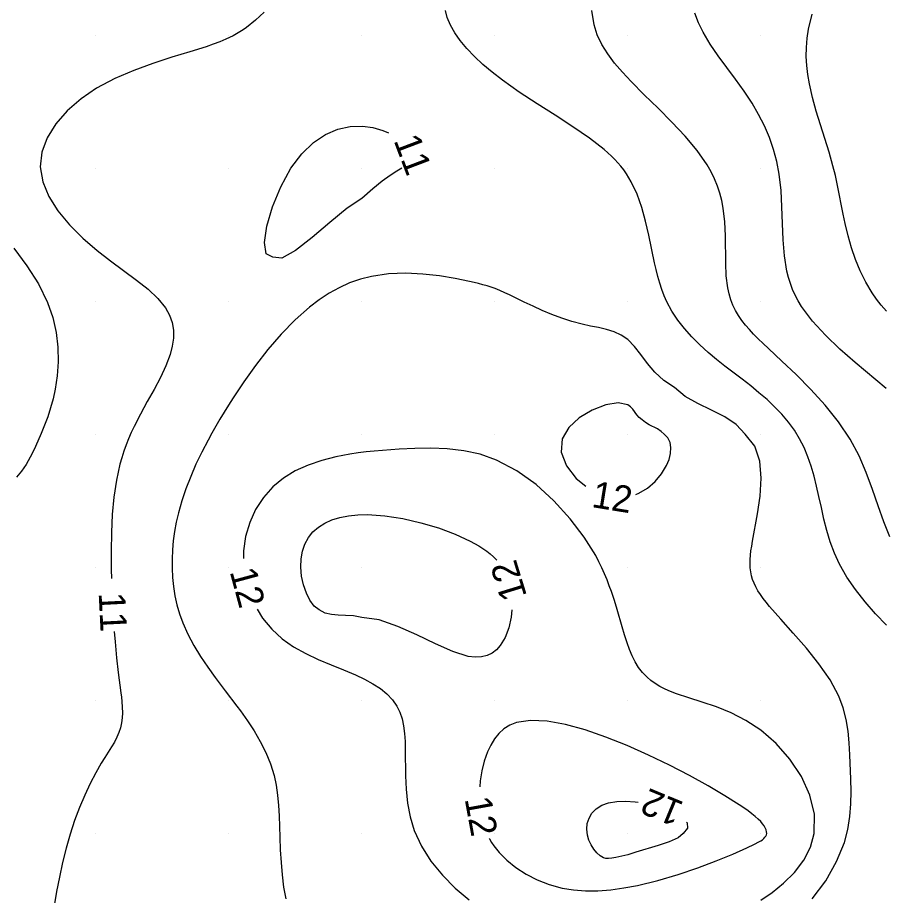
# Model space of a CAD drawing. Extents: x 2602990 to 2605851, y 618069 to 619180.
# Drawn here: x 2603374.1 to 2603439.3, y 618255.3 to 618321.3 of the extents above; entities that cross this region are included whole.
import ezdxf

# ---------------------------------------------------------------- set-up
doc = ezdxf.new("R2010")
doc.units = 0
for name, color, linetype in [('DTM Contours Major', 7, 'Continuous'), ('DTM Contours Major Text', 7, 'Continuous'), ('DTM Contours Minor', 7, 'Continuous'), ('DTM Contours Minor Text', 7, 'Continuous'), ('Exist DTM QL2 LIDAR Elevation Point', 7, 'Continuous')]:
    doc.layers.add(name, color=color, linetype=linetype)

msp = doc.modelspace()

# ---------------------------------------------------------------- linework, layer by layer
at = {"layer": 'DTM Contours Major'}
for points in [[(2603396.798, 618276.798), (2603396.428, 618277.084), (2603396.104, 618277.52), (2603395.832, 618278.068), (2603395.621, 618278.689), (2603395.478, 618279.346), (2603395.413, 618280), (2603395.432, 618280.631), (2603395.536, 618281.216), (2603395.721, 618281.752), (2603395.986, 618282.235), (2603396.327, 618282.661), (2603396.74, 618283.028), (2603397.216, 618283.328), (2603397.754, 618283.568), (2603398.351, 618283.75), (2603399, 618283.874), (2603399.697, 618283.944), (2603400.438, 618283.96), (2603401.731, 618283.875), (2603403.081, 618283.667), (2603404.442, 618283.356), (2603405.769, 618282.958), (2603407.017, 618282.492), (2603408.139, 618281.976), (2603408.482, 618281.793), (2603408.805, 618281.606), (2603409.109, 618281.413), (2603409.392, 618281.212), (2603409.656, 618281.003), (2603409.901, 618280.784), (2603410.144, 618280.529)], [(2603411.282, 618276.811), (2603411.236, 618276.255), (2603411.062, 618275.453), (2603410.787, 618274.727), (2603410.416, 618274.113), (2603410.126, 618273.794), (2603409.795, 618273.543), (2603409.421, 618273.363), (2603409, 618273.26), (2603408.532, 618273.238), (2603408.012, 618273.301), (2603406.85, 618273.665), (2603405.54, 618274.248), (2603404.142, 618274.923), (2603402.714, 618275.563), (2603401.314, 618276.04), (2603400, 618276.226), (2603399.366, 618276.345), (2603398.774, 618276.388), (2603398.222, 618276.404), (2603397.711, 618276.444), (2603397.236, 618276.559), (2603396.798, 618276.798)], [(2603430.455, 618260), (2603430.442, 618260.125), (2603430.403, 618260.261), (2603430.339, 618260.406), (2603430.25, 618260.558), (2603430.137, 618260.717), (2603430, 618260.879), (2603429.809, 618261.073), (2603429.586, 618261.272), (2603429.332, 618261.477), (2603429.047, 618261.69), (2603428.733, 618261.911), (2603428.39, 618262.142), (2603427.309, 618262.827), (2603426.051, 618263.57), (2603424.652, 618264.344), (2603423.147, 618265.125), (2603421.571, 618265.885), (2603419.958, 618266.599), (2603418.36, 618267.236), (2603416.799, 618267.772), (2603415.31, 618268.179), (2603413.93, 618268.427), (2603412.696, 618268.486), (2603411.645, 618268.326), (2603411.132, 618268.124), (2603410.686, 618267.846), (2603410.302, 618267.5), (2603409.973, 618267.094), (2603409.694, 618266.635), (2603409.459, 618266.132), (2603409.215, 618265.437), (2603409.033, 618264.7), (2603408.912, 618263.937), (2603408.878, 618263.489)], [(2603409.585, 618259.61), (2603409.594, 618259.591), (2603409.755, 618259.325), (2603409.932, 618259.064), (2603410.127, 618258.809), (2603410.339, 618258.558), (2603410.92, 618257.973), (2603411.594, 618257.425), (2603412.354, 618256.928), (2603413.19, 618256.496), (2603414.094, 618256.144), (2603415.059, 618255.885), (2603415.923, 618255.747), (2603416.822, 618255.684), (2603417.755, 618255.69), (2603418.721, 618255.763), (2603419.716, 618255.897), (2603420.739, 618256.089), (2603422.263, 618256.46), (2603423.792, 618256.912), (2603425.275, 618257.413), (2603426.663, 618257.934), (2603427.905, 618258.441), (2603428.951, 618258.904), (2603429.538, 618259.185), (2603429.861, 618259.353), (2603430, 618259.43), (2603430.124, 618259.525), (2603430.229, 618259.616), (2603430.314, 618259.707), (2603430.38, 618259.8), (2603430.427, 618259.896), (2603430.455, 618260)]]:
    msp.add_lwpolyline(points, dxfattribs=at)
at = {"layer": 'DTM Contours Minor'}
for points in [[(2603392.653, 618321.731), (2603392.005, 618321.123), (2603391.334, 618320.591), (2603391.089, 618320.42), (2603390.84, 618320.259), (2603390.586, 618320.107), (2603390.326, 618319.963), (2603390.059, 618319.827), (2603389.783, 618319.697), (2603389.554, 618319.598), (2603389.318, 618319.502), (2603388.825, 618319.318), (2603388.299, 618319.139), (2603387.067, 618318.753), (2603385.715, 618318.343), (2603384.292, 618317.886), (2603382.844, 618317.36), (2603381.417, 618316.745), (2603380.059, 618316.017), (2603378.885, 618315.217), (2603377.85, 618314.318), (2603376.99, 618313.339), (2603376.34, 618312.298), (2603375.936, 618311.214), (2603375.816, 618310.108), (2603376.002, 618308.989), (2603376.462, 618307.88), (2603377.15, 618306.793), (2603378.017, 618305.744), (2603379.016, 618304.746), (2603380.098, 618303.812), (2603381.11, 618303.03), (2603383.065, 618301.594), (2603383.931, 618300.906), (2603384.67, 618300.217), (2603385.243, 618299.51), (2603385.541, 618298.967), (2603385.734, 618298.406), (2603385.829, 618297.827), (2603385.831, 618297.232), (2603385.749, 618296.621), (2603385.589, 618295.995), (2603385.27, 618295.143), (2603384.857, 618294.268), (2603384.379, 618293.372), (2603383.868, 618292.457), (2603383.355, 618291.525), (2603382.869, 618290.578), (2603382.656, 618290.124), (2603382.458, 618289.666), (2603382.273, 618289.2), (2603382.103, 618288.726), (2603381.948, 618288.241), (2603381.808, 618287.744), (2603381.546, 618286.544), (2603381.36, 618285.279), (2603381.238, 618283.962), (2603381.172, 618282.607), (2603381.15, 618281.225), (2603381.162, 618279.831), (2603381.181, 618279.159)], [(2603439.469, 618275.64), (2603438.639, 618276.51), (2603437.85, 618277.404), (2603437.12, 618278.322), (2603436.469, 618279.265), (2603435.918, 618280.233), (2603435.54, 618281.07), (2603435.23, 618281.919), (2603434.976, 618282.775), (2603434.76, 618283.632), (2603434.567, 618284.485), (2603434.383, 618285.329), (2603434.205, 618286.104), (2603434.012, 618286.863), (2603433.796, 618287.602), (2603433.549, 618288.318), (2603433.262, 618289.009), (2603432.927, 618289.67), (2603432.53, 618290.312), (2603432.081, 618290.924), (2603431.584, 618291.508), (2603431.047, 618292.068), (2603430.474, 618292.608), (2603429.872, 618293.13), (2603429.246, 618293.637), (2603428.606, 618294.135), (2603427.312, 618295.127), (2603426.676, 618295.63), (2603426.057, 618296.146), (2603425.419, 618296.723), (2603424.819, 618297.321), (2603424.264, 618297.943), (2603423.761, 618298.59), (2603423.318, 618299.262), (2603422.941, 618299.962), (2603422.74, 618300.42), (2603422.563, 618300.89), (2603422.408, 618301.373), (2603422.269, 618301.868), (2603422.143, 618302.378), (2603422.024, 618302.901), (2603421.589, 618304.969), (2603421.343, 618306.023), (2603421.054, 618307.059), (2603420.701, 618308.054), (2603420.266, 618308.985), (2603420.09, 618309.293), (2603419.901, 618309.591), (2603419.697, 618309.88), (2603419.488, 618310.147), (2603419.266, 618310.408), (2603419.029, 618310.664), (2603418.776, 618310.916), (2603418.508, 618311.165), (2603418.225, 618311.412), (2603417.121, 618312.269), (2603415.876, 618313.126), (2603414.545, 618313.985), (2603413.181, 618314.851), (2603411.839, 618315.728), (2603410.574, 618316.619), (2603409.808, 618317.214), (2603409.104, 618317.814), (2603408.466, 618318.415), (2603407.899, 618319.012), (2603407.408, 618319.602), (2603406.997, 618320.182), (2603406.661, 618320.768), (2603406.422, 618321.33), (2603406.286, 618321.861)], [(2603439.723, 618282.281), (2603439.27, 618283.412), (2603438.844, 618284.611), (2603438.413, 618285.855), (2603437.941, 618287.121), (2603437.393, 618288.386), (2603436.735, 618289.627), (2603435.856, 618290.943), (2603434.851, 618292.195), (2603433.77, 618293.377), (2603432.665, 618294.484), (2603431.583, 618295.509), (2603430.577, 618296.446), (2603430.184, 618296.818), (2603429.813, 618297.176), (2603429.468, 618297.525), (2603429.148, 618297.868), (2603428.854, 618298.209), (2603428.587, 618298.551), (2603428.331, 618298.926), (2603428.107, 618299.311), (2603427.915, 618299.708), (2603427.754, 618300.121), (2603427.624, 618300.554), (2603427.525, 618301.009), (2603427.415, 618301.908), (2603427.372, 618302.874), (2603427.349, 618304.927), (2603427.3, 618305.975), (2603427.179, 618307.009), (2603427.07, 618307.568), (2603426.927, 618308.118), (2603426.748, 618308.66), (2603426.53, 618309.197), (2603426.271, 618309.729), (2603425.969, 618310.259), (2603425.216, 618311.34), (2603424.32, 618312.411), (2603423.328, 618313.468), (2603422.288, 618314.51), (2603421.247, 618315.532), (2603420.252, 618316.533), (2603419.605, 618317.223), (2603419.016, 618317.91), (2603418.495, 618318.602), (2603418.056, 618319.307), (2603417.708, 618320.036), (2603417.464, 618320.796), (2603417.307, 618321.869)], [(2603439.425, 618293.443), (2603437.108, 618295.389), (2603435.951, 618296.402), (2603434.862, 618297.442), (2603433.889, 618298.509), (2603433.081, 618299.602), (2603432.825, 618300.028), (2603432.599, 618300.459), (2603432.403, 618300.897), (2603432.233, 618301.343), (2603432.09, 618301.799), (2603431.972, 618302.266), (2603431.782, 618303.414), (2603431.683, 618304.613), (2603431.636, 618305.844), (2603431.6, 618307.09), (2603431.535, 618308.33), (2603431.401, 618309.547), (2603431.219, 618310.498), (2603430.969, 618311.423), (2603430.655, 618312.322), (2603430.279, 618313.198), (2603429.846, 618314.052), (2603429.358, 618314.884), (2603428.75, 618315.8), (2603428.104, 618316.697), (2603427.447, 618317.582), (2603426.807, 618318.461), (2603426.211, 618319.342), (2603425.685, 618320.229), (2603425.333, 618320.946), (2603425.044, 618321.671)], [(2603439.456, 618299.245), (2603439.067, 618299.699), (2603438.708, 618300.161), (2603438.377, 618300.636), (2603437.898, 618301.44), (2603437.487, 618302.278), (2603437.135, 618303.143), (2603436.836, 618304.029), (2603436.58, 618304.931), (2603436.36, 618305.842), (2603436.207, 618306.556), (2603435.776, 618308.717), (2603435.615, 618309.447), (2603435.434, 618310.183), (2603435.146, 618311.204), (2603434.826, 618312.233), (2603434.496, 618313.267), (2603434.178, 618314.301), (2603433.892, 618315.33), (2603433.661, 618316.351), (2603433.544, 618317.039), (2603433.466, 618317.723), (2603433.43, 618318.405), (2603433.438, 618319.087), (2603433.494, 618319.77), (2603433.601, 618320.458), (2603433.883, 618321.581)], [(2603393.318, 618303.318), (2603392.815, 618303.578), (2603392.678, 618304.412), (2603392.852, 618305.644), (2603393.278, 618307.102), (2603393.9, 618308.612), (2603394.661, 618310), (2603395.483, 618311.096), (2603396.363, 618311.935), (2603397.278, 618312.54), (2603398.21, 618312.931), (2603399.138, 618313.131), (2603400.041, 618313.161), (2603400.84, 618313.057), (2603401.584, 618312.852), (2603402.017, 618312.672)], [(2603403.022, 618310.016), (2603402.644, 618309.785), (2603402.137, 618309.459), (2603401.531, 618309.029), (2603400.821, 618308.463), (2603400, 618307.73), (2603398.896, 618306.989), (2603397.606, 618305.933), (2603396.266, 618304.799), (2603395.014, 618303.826), (2603393.985, 618303.253), (2603393.318, 618303.318)], [(2603373.82, 618303.997), (2603374.817, 618302.673), (2603375.683, 618301.302), (2603376.368, 618299.901), (2603376.756, 618298.777), (2603377.011, 618297.654), (2603377.145, 618296.543), (2603377.171, 618295.453), (2603377.101, 618294.396), (2603376.948, 618293.382), (2603376.788, 618292.668), (2603376.597, 618291.981), (2603376.379, 618291.321), (2603376.143, 618290.685), (2603375.893, 618290.072), (2603375.636, 618289.48), (2603375.357, 618288.866), (2603375.067, 618288.281), (2603374.755, 618287.733), (2603374.413, 618287.228), (2603374.028, 618286.774)], [(2603423.51, 618293.51), (2603422.704, 618294.041), (2603422.042, 618294.665), (2603421.483, 618295.335), (2603420.984, 618296), (2603420.504, 618296.612), (2603420, 618297.123), (2603419.506, 618297.461), (2603418.97, 618297.707), (2603418.4, 618297.885), (2603417.805, 618298.021), (2603417.194, 618298.141), (2603416.577, 618298.27), (2603415.807, 618298.473), (2603415.045, 618298.72), (2603414.299, 618299.001), (2603413.574, 618299.305), (2603412.876, 618299.622), (2603412.211, 618299.941), (2603411.111, 618300.481), (2603410.751, 618300.648), (2603410.388, 618300.805), (2603410.018, 618300.951), (2603409.725, 618301.055), (2603409.423, 618301.152), (2603409.111, 618301.244), (2603408.785, 618301.332), (2603408.445, 618301.417), (2603408.089, 618301.5), (2603407.019, 618301.722), (2603405.842, 618301.914), (2603404.591, 618302.051), (2603403.3, 618302.107), (2603402.002, 618302.056), (2603400.73, 618301.872), (2603399.896, 618301.66), (2603399.088, 618301.376), (2603398.303, 618301.023), (2603397.539, 618300.602), (2603396.793, 618300.114), (2603396.064, 618299.562), (2603394.981, 618298.603), (2603393.939, 618297.529), (2603392.945, 618296.374), (2603392.006, 618295.17), (2603391.13, 618293.95), (2603390.324, 618292.747), (2603389.975, 618292.203), (2603389.642, 618291.668), (2603389.324, 618291.14), (2603389.017, 618290.615), (2603388.723, 618290.093), (2603388.439, 618289.57), (2603387.969, 618288.66), (2603387.531, 618287.745), (2603387.131, 618286.828), (2603386.773, 618285.911), (2603386.462, 618284.997), (2603386.203, 618284.087), (2603386.042, 618283.386), (2603385.914, 618282.688), (2603385.819, 618281.994), (2603385.758, 618281.304), (2603385.729, 618280.616), (2603385.732, 618279.932), (2603385.768, 618279.239), (2603385.838, 618278.55), (2603385.947, 618277.865), (2603386.097, 618277.184), (2603386.291, 618276.509), (2603386.531, 618275.839), (2603386.914, 618274.977), (2603387.366, 618274.13), (2603387.87, 618273.301), (2603388.411, 618272.493), (2603388.972, 618271.711), (2603389.721, 618270.719), (2603390.614, 618269.555), (2603390.877, 618269.203), (2603391.403, 618268.466), (2603391.905, 618267.7), (2603392.369, 618266.906), (2603392.783, 618266.084), (2603393.133, 618265.234), (2603393.405, 618264.355), (2603393.563, 618263.618), (2603393.671, 618262.864), (2603393.742, 618262.094), (2603393.786, 618261.31), (2603393.837, 618259.704), (2603393.872, 618258.761), (2603393.925, 618257.815), (2603394.004, 618256.877), (2603394.118, 618255.957), (2603394.275, 618255.066)], [(2603433.861, 618255.08), (2603434.89, 618256.442), (2603435.712, 618257.873), (2603436.299, 618259.323), (2603436.554, 618260.302), (2603436.706, 618261.266), (2603436.779, 618262.217), (2603436.793, 618263.155), (2603436.771, 618264.08), (2603436.701, 618265.898), (2603436.652, 618266.793), (2603436.567, 618267.68), (2603436.424, 618268.562), (2603436.199, 618269.439), (2603435.871, 618270.314), (2603435.213, 618271.541), (2603434.378, 618272.75), (2603433.434, 618273.923), (2603432.454, 618275.044), (2603431.508, 618276.095), (2603430.667, 618277.06), (2603430.415, 618277.368), (2603430.184, 618277.667), (2603429.976, 618277.958), (2603429.792, 618278.245), (2603429.632, 618278.53), (2603429.498, 618278.815), (2603429.394, 618279.09), (2603429.313, 618279.37), (2603429.255, 618279.657), (2603429.219, 618279.953), (2603429.204, 618280.261), (2603429.209, 618280.583), (2603429.231, 618280.904), (2603429.269, 618281.241), (2603429.321, 618281.594), (2603429.383, 618281.964), (2603429.768, 618284.015), (2603429.964, 618285.353), (2603430.044, 618286.697), (2603429.933, 618287.97), (2603429.554, 618289.096), (2603428.832, 618290), (2603428.165, 618290.73), (2603427.293, 618291.315), (2603426.302, 618291.821), (2603425.283, 618292.312), (2603424.322, 618292.853), (2603423.51, 618293.51)], [(2603421.093, 618291.093), (2603420.872, 618291.266), (2603420.694, 618291.468), (2603420.384, 618291.887), (2603420.211, 618292.072), (2603420, 618292.217), (2603419.277, 618292.354), (2603418.342, 618292.209), (2603417.324, 618291.824), (2603416.353, 618291.244), (2603415.559, 618290.511), (2603415.072, 618289.666), (2603415.005, 618288.646), (2603415.385, 618287.624), (2603416.112, 618286.685), (2603416.851, 618286.098)], [(2603420.617, 618285.487), (2603420.833, 618285.565), (2603421.488, 618285.96), (2603422.065, 618286.458), (2603422.547, 618287.031), (2603422.917, 618287.649), (2603423.106, 618288.112), (2603423.218, 618288.568), (2603423.246, 618289), (2603423.183, 618289.393), (2603423.019, 618289.732), (2603422.749, 618290), (2603422.519, 618290.22), (2603422.235, 618290.399), (2603421.612, 618290.711), (2603421.326, 618290.883), (2603421.093, 618291.093)], [(2603434.014, 618260), (2603434.043, 618261.434), (2603433.707, 618262.873), (2603433.071, 618264.271), (2603432.198, 618265.58), (2603431.153, 618266.755), (2603430, 618267.75), (2603428.892, 618268.48), (2603427.771, 618269.052), (2603426.664, 618269.504), (2603425.595, 618269.871), (2603424.588, 618270.191), (2603423.67, 618270.498), (2603423.222, 618270.67), (2603422.806, 618270.851), (2603422.421, 618271.046), (2603422.067, 618271.255), (2603421.744, 618271.482), (2603421.45, 618271.73), (2603421.115, 618272.082), (2603420.821, 618272.471), (2603420.564, 618272.892), (2603420.337, 618273.345), (2603420.134, 618273.825), (2603419.949, 618274.331), (2603419.759, 618274.916), (2603419.576, 618275.526), (2603419.201, 618276.817), (2603418.995, 618277.494), (2603418.767, 618278.19), (2603418.614, 618278.62), (2603418.448, 618279.057), (2603418.265, 618279.501), (2603418.063, 618279.952), (2603417.838, 618280.412), (2603417.589, 618280.881), (2603416.729, 618282.26), (2603415.673, 618283.651), (2603414.453, 618284.991), (2603413.102, 618286.216), (2603411.649, 618287.262), (2603410.129, 618288.067), (2603408.906, 618288.498), (2603407.671, 618288.77), (2603406.433, 618288.914), (2603405.202, 618288.96), (2603403.989, 618288.937), (2603402.804, 618288.876), (2603402.173, 618288.836), (2603401.552, 618288.791), (2603400.936, 618288.738), (2603400.326, 618288.676), (2603399.717, 618288.6), (2603399.108, 618288.51), (2603398.043, 618288.307), (2603396.99, 618288.038), (2603395.969, 618287.69), (2603395.001, 618287.251), (2603394.105, 618286.708), (2603393.301, 618286.049), (2603392.597, 618285.255), (2603392.017, 618284.353), (2603391.568, 618283.368), (2603391.259, 618282.323), (2603391.098, 618281.244), (2603391.095, 618280.665)], [(2603392.124, 618276.852), (2603392.541, 618276.177), (2603393.223, 618275.348), (2603394.012, 618274.619), (2603394.864, 618274.02), (2603395.779, 618273.511), (2603396.731, 618273.067), (2603397.692, 618272.668), (2603398.634, 618272.291), (2603399.53, 618271.915), (2603400.211, 618271.593), (2603400.836, 618271.252), (2603401.398, 618270.884), (2603401.892, 618270.484), (2603402.309, 618270.045), (2603402.643, 618269.563), (2603402.864, 618269.103), (2603403.026, 618268.606), (2603403.139, 618268.073), (2603403.211, 618267.505), (2603403.252, 618266.904), (2603403.272, 618266.27), (2603403.292, 618264.336), (2603403.336, 618263.313), (2603403.439, 618262.275), (2603403.63, 618261.236), (2603403.937, 618260.212), (2603404.483, 618259.026), (2603405.202, 618257.899), (2603406.061, 618256.845), (2603407.026, 618255.878), (2603408.065, 618255.014)], [(2603381.382, 618275.164), (2603381.441, 618274.391), (2603381.552, 618273.194), (2603381.675, 618272.105), (2603381.878, 618270.576), (2603381.919, 618270.237), (2603381.952, 618269.913), (2603381.983, 618269.481), (2603381.992, 618269.07), (2603381.976, 618268.678), (2603381.931, 618268.301), (2603381.852, 618267.935), (2603381.737, 618267.578), (2603381.581, 618267.221), (2603381.391, 618266.863), (2603381.171, 618266.495), (2603380.67, 618265.704), (2603380.401, 618265.267), (2603379.987, 618264.539), (2603379.572, 618263.736), (2603379.163, 618262.865), (2603378.769, 618261.935), (2603378.399, 618260.956), (2603378.06, 618259.936), (2603377.758, 618258.88), (2603377.491, 618257.802), (2603377.254, 618256.715), (2603377.043, 618255.627), (2603376.853, 618254.552)], [(2603420, 618258.378), (2603419.113, 618258.187), (2603418.807, 618258.126), (2603418.563, 618258.098), (2603418.357, 618258.109), (2603418.166, 618258.166), (2603417.92, 618258.311), (2603417.674, 618258.528), (2603417.442, 618258.806), (2603417.238, 618259.13), (2603417.074, 618259.49), (2603416.964, 618259.871), (2603416.919, 618260.306), (2603416.959, 618260.737), (2603417.088, 618261.148), (2603417.31, 618261.525), (2603417.626, 618261.85), (2603418.041, 618262.108), (2603418.563, 618262.291), (2603419.17, 618262.392), (2603419.842, 618262.419), (2603420.558, 618262.374), (2603420.793, 618262.339)], [(2603424.414, 618260.844), (2603424.469, 618260.781), (2603424.502, 618260.388), (2603424.167, 618260), (2603423.781, 618259.674), (2603423.112, 618259.367), (2603422.28, 618259.082), (2603420.604, 618258.586), (2603420, 618258.378)], [(2603430, 618254.981), (2603430.851, 618255.549), (2603431.718, 618256.25), (2603432.534, 618257.064), (2603433.233, 618257.974), (2603433.748, 618258.958), (2603434.014, 618260)]]:
    msp.add_lwpolyline(points, dxfattribs=at)
at = {"layer": 'Exist DTM QL2 LIDAR Elevation Point'}
for p, q in [((2603380, 618320), (2603380, 618320)), ((2603390, 618320), (2603390, 618320)), ((2603400, 618320), (2603400, 618320)), ((2603410, 618320), (2603410, 618320)), ((2603420, 618320), (2603420, 618320)), ((2603430, 618320), (2603430, 618320)), ((2603380, 618310), (2603380, 618310)), ((2603390, 618310), (2603390, 618310)), ((2603400, 618310), (2603400, 618310)), ((2603410, 618310), (2603410, 618310)), ((2603420, 618310), (2603420, 618310)), ((2603430, 618310), (2603430, 618310)), ((2603380, 618300), (2603380, 618300)), ((2603390, 618300), (2603390, 618300)), ((2603400, 618300), (2603400, 618300)), ((2603410, 618300), (2603410, 618300)), ((2603420, 618300), (2603420, 618300)), ((2603430, 618300), (2603430, 618300)), ((2603380, 618290), (2603380, 618290)), ((2603390, 618290), (2603390, 618290)), ((2603400, 618290), (2603400, 618290)), ((2603410, 618290), (2603410, 618290)), ((2603420, 618290), (2603420, 618290)), ((2603430, 618290), (2603430, 618290)), ((2603380, 618280), (2603380, 618280)), ((2603390, 618280), (2603390, 618280)), ((2603400, 618280), (2603400, 618280)), ((2603410, 618280), (2603410, 618280)), ((2603420, 618280), (2603420, 618280)), ((2603430, 618280), (2603430, 618280)), ((2603380, 618270), (2603380, 618270)), ((2603390, 618270), (2603390, 618270)), ((2603400, 618270), (2603400, 618270)), ((2603410, 618270), (2603410, 618270)), ((2603420, 618270), (2603420, 618270)), ((2603430, 618270), (2603430, 618270)), ((2603380, 618260), (2603380, 618260)), ((2603390, 618260), (2603390, 618260)), ((2603400, 618260), (2603400, 618260)), ((2603410, 618260), (2603410, 618260)), ((2603420, 618260), (2603420, 618260)), ((2603430, 618260), (2603430, 618260))]:
    msp.add_line(p, q, dxfattribs=at)

# ---------------------------------------------------------------- texts
at = {"layer": 'DTM Contours Major Text'}
for rotation, p in [(107.01571, (2603412.435, 618277.842)), (280.33047, (2603407.732, 618262.594))]:
    msp.add_text('12', height=2, rotation=rotation, dxfattribs=at).set_placement(p)
at = {"layer": 'DTM Contours Minor Text'}
for s, rotation, p in [('11', 290.7272, (2603402.378, 618312.096)), ('12', 350.783, (2603417.222, 618284.538)), ('12', 285.11429, (2603390.056, 618279.686)), ('11', 272.88291, (2603380.21, 618278.069)), ('12', 157.56207, (2603424.317, 618262.3))]:
    msp.add_text(s, height=2, rotation=rotation, dxfattribs=at).set_placement(p)

doc.saveas('drawing.dxf')
